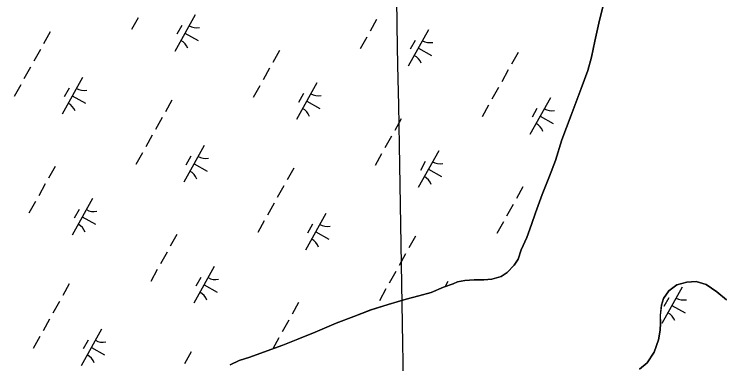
# Model space of a CAD drawing. Extents: x 3923531 to 3943530, y 207391 to 229799.
# Drawn here: x 3935090 to 3935935, y 223518 to 223934 of the extents above; entities that cross this region are included whole.
import ezdxf

# ---------------------------------------------------------------- set-up
doc = ezdxf.new("R2010")
doc.units = 0
for name, color, linetype in [('V-GRID-MAJR', 7, 'Continuous'), ('V-TOPO-SHOR', 7, 'Continuous'), ('V-WETL-SWMP', 7, 'Continuous')]:
    doc.layers.add(name, color=color, linetype=linetype)

msp = doc.modelspace()

# ---------------------------------------------------------------- linework, layer by layer
at = {"layer": 'V-GRID-MAJR'}
msp.add_spline([(3935779.93, 210874.81), (3935760.83, 211942.59), (3935652.4, 218002.59), (3935543.98, 224062.57), (3935501.82, 226418.85)], degree=3, dxfattribs=at)
at = {"layer": 'V-TOPO-SHOR'}
for points in [[(3935694.48, 223653.74), (3935701.18, 223668.43), (3935706.7, 223683.92), (3935711.42, 223697.81), (3935719.29, 223719.65), (3935727.96, 223741.49), (3935735.05, 223760.15), (3935742.92, 223784.77), (3935753.95, 223814.15), (3935765.76, 223845.91), (3935773.64, 223867.36), (3935778.36, 223883.23), (3935782.27, 223902.28), (3935787.76, 223927.29), (3935792.47, 223945.95), (3935816.81, 224040.81), (3935821.1, 224067.01), (3935825, 224090.82), (3935826.15, 224107.48), (3935825.31, 224124.53), (3935824.09, 224136.03), (3935821.68, 224147.93), (3935817.69, 224157.04)], [(3935347.17, 223516.54), (3935357.91, 223521.73), (3935370.81, 223525.64), (3935387.13, 223531.71), (3935409.91, 223539.94), (3935427.96, 223547.3), (3935448.58, 223555.53), (3935473.5, 223566.35), (3935494.56, 223574.15), (3935515.19, 223581.95), (3935535.81, 223588.45), (3935557.3, 223594.96), (3935572.35, 223598.87), (3935586.96, 223602.79), (3935601.57, 223609.27), (3935613.18, 223613.18), (3935618.33, 223615.34), (3935626.93, 223617.09), (3935638.11, 223617.98), (3935649.72, 223618.01), (3935659.19, 223618.46), (3935670.36, 223621.94), (3935677.66, 223626.68), (3935685.81, 223635.31), (3935690.52, 223642.64), (3935694.48, 223653.74)], [(3935835.44, 223511.3), (3935844.54, 223518.86), (3935852.84, 223531.58), (3935857.96, 223546.27), (3935859.92, 223557.79), (3935860.29, 223566.12), (3935860.27, 223575.65), (3935861.82, 223587.56), (3935864.18, 223595.5), (3935870.5, 223604.64), (3935880.01, 223611.81), (3935891.91, 223615.02), (3935903.02, 223615.84), (3935914.93, 223612.3), (3935927.65, 223603.6), (3935939.18, 223594.11)]]:
    msp.add_lwpolyline(points, dxfattribs=at)
at = {"layer": 'V-WETL-SWMP'}
for p, q in [((3935305.49, 223933.78), (3935281.1, 223890.13)), ((3935237.4, 223930.24), (3935229.59, 223916.28)), ((3935521.94, 223928.16), (3935514.14, 223914.19)), ((3935289.48, 223920.96), (3935283.63, 223910.48)), ((3935583.9, 223915.97), (3935559.51, 223872.32)), ((3935132.53, 223913.23), (3935124.73, 223899.26)), ((3935293.29, 223911.96), (3935309.01, 223903.18)), ((3935510.24, 223907.21), (3935502.43, 223893.24)), ((3935567.9, 223903.15), (3935562.05, 223892.67)), ((3935120.83, 223892.27), (3935113.02, 223878.31)), ((3935406.02, 223891.02), (3935398.22, 223877.06)), ((3935571.71, 223894.15), (3935587.42, 223885.37)), ((3935690.56, 223888.94), (3935682.76, 223874.97)), ((3935109.12, 223871.32), (3935101.32, 223857.35)), ((3935394.32, 223870.07), (3935386.51, 223856.1)), ((3935678.86, 223867.99), (3935671.06, 223854.02)), ((3935171.08, 223859.13), (3935146.69, 223815.48)), ((3935097.42, 223850.37), (3935089.61, 223836.4)), ((3935382.61, 223849.12), (3935374.81, 223835.15)), ((3935450.7, 223852.66), (3935426.31, 223809.01)), ((3935155.08, 223846.31), (3935149.23, 223835.83)), ((3935434.7, 223839.83), (3935428.84, 223829.36)), ((3935667.15, 223847.03), (3935659.35, 223833.07)), ((3935158.89, 223837.31), (3935174.6, 223828.53)), ((3935277.74, 223832.1), (3935269.94, 223818.13)), ((3935438.51, 223830.83), (3935454.22, 223822.05)), ((3935729.11, 223834.85), (3935704.73, 223791.2)), ((3935655.45, 223826.08), (3935647.65, 223812.11)), ((3935713.11, 223822.02), (3935707.26, 223811.55)), ((3935266.04, 223811.15), (3935258.24, 223797.18)), ((3935551.23, 223809.9), (3935543.43, 223795.93)), ((3935716.92, 223813.02), (3935732.64, 223804.24)), ((3935254.33, 223790.2), (3935246.53, 223776.23)), ((3935539.53, 223788.95), (3935531.73, 223774.98)), ((3935316.29, 223778.01), (3935291.91, 223734.36)), ((3935595.91, 223771.53), (3935571.53, 223727.88)), ((3935242.63, 223769.25), (3935234.83, 223755.28)), ((3935300.29, 223765.19), (3935294.44, 223754.71)), ((3935527.82, 223767.99), (3935520.02, 223754.03)), ((3935304.1, 223756.18), (3935319.82, 223747.41)), ((3935579.91, 223758.71), (3935574.06, 223748.23)), ((3935138.41, 223753.06), (3935130.61, 223739.09)), ((3935422.96, 223750.98), (3935415.15, 223737.01)), ((3935583.72, 223749.71), (3935599.43, 223740.93)), ((3935126.71, 223732.11), (3935118.91, 223718.14)), ((3935411.25, 223730.03), (3935403.45, 223716.06)), ((3935696.45, 223728.77), (3935688.65, 223714.81)), ((3935183.09, 223714.7), (3935158.71, 223671.05)), ((3935115, 223711.16), (3935107.2, 223697.19)), ((3935399.55, 223709.07), (3935391.74, 223695.11)), ((3935684.74, 223707.82), (3935676.94, 223693.85)), ((3935167.09, 223701.87), (3935161.24, 223691.4)), ((3935461.51, 223696.89), (3935437.12, 223653.24)), ((3935170.9, 223692.87), (3935186.61, 223684.09)), ((3935387.84, 223688.12), (3935380.04, 223674.15)), ((3935673.04, 223686.87), (3935665.24, 223672.9)), ((3935445.51, 223684.06), (3935439.65, 223673.59)), ((3935283.63, 223671.94), (3935275.83, 223657.97)), ((3935449.31, 223675.06), (3935465.03, 223666.28)), ((3935568.17, 223669.85), (3935560.37, 223655.89)), ((3935271.92, 223650.99), (3935264.12, 223637.02)), ((3935556.47, 223648.9), (3935548.66, 223634.93)), ((3935260.22, 223630.03), (3935252.42, 223616.07)), ((3935328.31, 223633.57), (3935303.92, 223589.92)), ((3935544.76, 223627.95), (3935536.96, 223613.98)), ((3935312.3, 223620.75), (3935306.45, 223610.27)), ((3935155.35, 223613.02), (3935147.55, 223599.05)), ((3935316.11, 223611.75), (3935331.83, 223602.97)), ((3935606.72, 223615.76), (3935603.45, 223609.91)), ((3935880.01, 223611.81), (3935870.5, 223604.64)), ((3935891.91, 223615.02), (3935880.01, 223611.81)), ((3935903.01, 223615.84), (3935891.91, 223615.02)), ((3935914.93, 223612.3), (3935903.01, 223615.84)), ((3935927.65, 223603.61), (3935914.93, 223612.3)), ((3935533.06, 223607), (3935525.25, 223593.03)), ((3935886.34, 223609.28), (3935861.96, 223565.63)), ((3935870.5, 223604.64), (3935864.18, 223595.5)), ((3935939.18, 223594.11), (3935927.65, 223603.61)), ((3935864.18, 223595.5), (3935861.82, 223587.56)), ((3935870.34, 223596.46), (3935864.49, 223585.98)), ((3935143.65, 223592.07), (3935135.84, 223578.1)), ((3935428.84, 223590.81), (3935421.04, 223576.85)), ((3935861.82, 223587.56), (3935860.26, 223575.65)), ((3935874.15, 223587.46), (3935889.86, 223578.68)), ((3935131.94, 223571.11), (3935124.14, 223557.15)), ((3935417.14, 223569.86), (3935409.33, 223555.89)), ((3935860.26, 223575.65), (3935860.29, 223566.12)), ((3935860.29, 223566.12), (3935859.92, 223557.79)), ((3935193.9, 223558.93), (3935169.52, 223515.28)), ((3935859.92, 223557.79), (3935857.96, 223546.28)), ((3935120.24, 223550.16), (3935112.43, 223536.19)), ((3935177.9, 223546.1), (3935172.05, 223535.63)), ((3935405.43, 223548.91), (3935398.02, 223535.64)), ((3935857.96, 223546.28), (3935852.84, 223531.58)), ((3935181.71, 223537.1), (3935197.42, 223528.32)), ((3935300.57, 223531.89), (3935292.76, 223517.93)), ((3935852.84, 223531.58), (3935844.54, 223518.86)), ((3935844.54, 223518.86), (3935835.44, 223511.29))]:
    msp.add_line(p, q, dxfattribs=at)
for points in [[(3935792.47, 223945.95), (3935787.76, 223927.29), (3935782.27, 223902.29), (3935778.36, 223883.23), (3935773.64, 223867.36), (3935765.76, 223845.91), (3935753.95, 223814.15), (3935742.92, 223784.77), (3935735.05, 223760.15), (3935727.96, 223741.49), (3935719.29, 223719.65), (3935711.42, 223697.81), (3935706.7, 223683.92), (3935701.19, 223668.43), (3935694.48, 223653.74)], [(3935694.48, 223653.74), (3935690.52, 223642.64), (3935685.81, 223635.31), (3935677.66, 223626.69), (3935670.36, 223621.93), (3935659.19, 223618.46), (3935649.73, 223618.01), (3935638.11, 223617.98), (3935626.93, 223617.09), (3935618.33, 223615.34), (3935613.18, 223613.18), (3935601.57, 223609.28), (3935586.96, 223602.79), (3935572.35, 223598.87), (3935557.3, 223594.96), (3935535.81, 223588.45), (3935515.18, 223581.95), (3935494.56, 223574.15), (3935473.5, 223566.35), (3935448.58, 223555.53), (3935427.96, 223547.3), (3935409.91, 223539.94), (3935387.13, 223531.71), (3935370.8, 223525.64), (3935357.91, 223521.73), (3935347.17, 223516.54)]]:
    msp.add_lwpolyline(points, dxfattribs=at)
for centre, start, end in [((3935306.97, 223935.95), 240.03808, 281.58174), ((3935280.03, 223887.73), 20.03808, 61.58174), ((3935585.39, 223918.14), 240.03808, 281.58174), ((3935558.44, 223869.92), 20.03808, 61.58174), ((3935172.57, 223861.31), 240.03808, 281.58174), ((3935452.19, 223854.83), 240.03808, 281.58174), ((3935145.62, 223813.08), 20.03808, 61.58174), ((3935425.24, 223806.6), 20.03808, 61.58174), ((3935730.6, 223837.02), 240.03808, 281.58174), ((3935703.66, 223788.79), 20.03808, 61.58174), ((3935317.78, 223780.18), 240.03808, 281.58174), ((3935597.4, 223773.71), 240.03808, 281.58174), ((3935290.84, 223731.96), 20.03808, 61.58174), ((3935570.46, 223725.48), 20.03808, 61.58174), ((3935184.58, 223716.87), 240.03808, 281.58174), ((3935157.64, 223668.64), 20.03808, 61.58174), ((3935462.99, 223699.06), 240.03808, 281.58174), ((3935436.05, 223650.83), 20.03808, 61.58174), ((3935329.79, 223635.75), 240.03808, 281.58174), ((3935302.85, 223587.52), 20.03808, 61.58174), ((3935887.83, 223611.46), 240.03808, 281.58174), ((3935860.88, 223563.23), 20.03808, 61.58174), ((3935195.39, 223561.1), 240.03808, 281.58174), ((3935168.44, 223512.87), 20.03808, 61.58174)]:
    msp.add_arc(centre, 17.62, start, end, dxfattribs=at)

doc.saveas('drawing.dxf')
